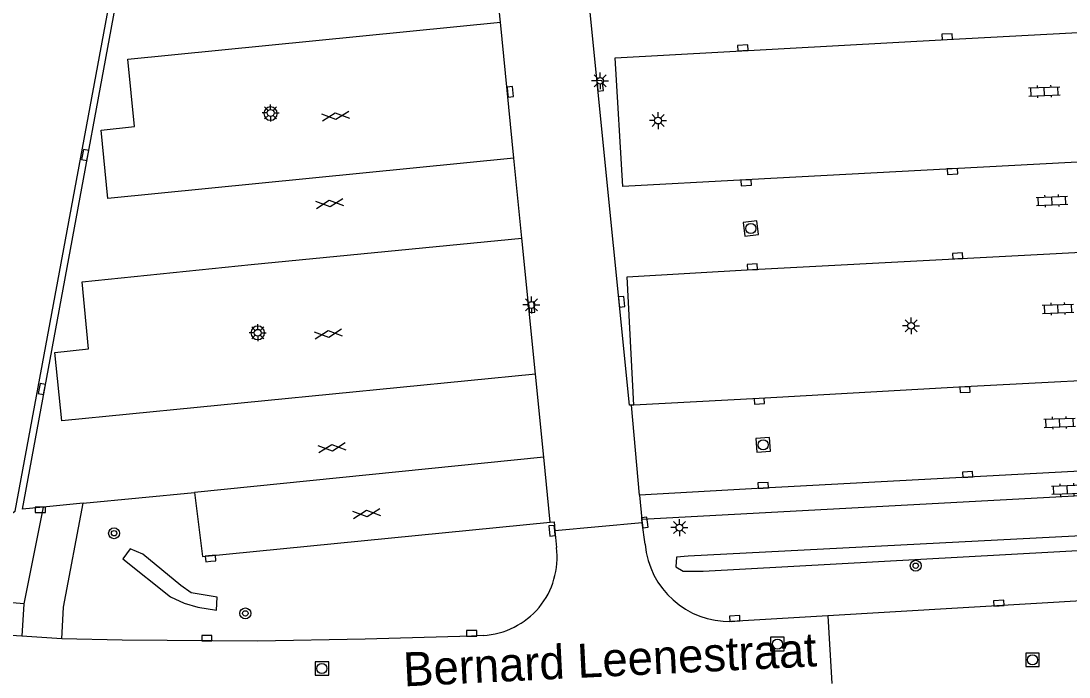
# Model space of a CAD drawing. Extents: x 131000 to 133013, y 393000 to 396501.
# Drawn here: x 132822.8 to 132900, y 394710 to 394758.4 of the extents above; entities that cross this region are included whole.
import ezdxf

# ---------------------------------------------------------------- set-up
doc = ezdxf.new("R2010")
doc.units = 0
for name, color, linetype in [('gg-afsc-hekwerk', 7, 'Continuous'), ('gg-anno-openbare ruimte label', 7, 'Continuous'), ('gg-knt-verharding', 7, 'Continuous'), ('gg-knt-verharding nz', 7, 'Continuous'), ('gg-kntw-bovenkant insteek waterloop', 7, 'Continuous'), ('gt-grn-weggrens', 7, 'Continuous'), ('gt-symb-boom', 7, 'Continuous'), ('gt-symb-gesloten verharding', 7, 'Continuous'), ('gt-symb-klinker verharding', 7, 'Continuous'), ('gt-symb-kolk', 7, 'Continuous'), ('gt-symb-lichtmast', 7, 'Continuous'), ('gt-symb-rioolschacht', 7, 'Continuous')]:
    doc.layers.add(name, color=color, linetype=linetype)

# ---------------------------------------------------------------- blocks, each defined once
blk = doc.blocks.new('gt0-LMAST')
at = {"layer": 'gt-symb-lichtmast'}
for p, q in [((-0.182, 0.173), (-0.447, 0.438)), ((-0.005, 0.246), (-0.005, 0.621)), ((0.172, 0.173), (0.437, 0.438)), ((-0.255, -0.004), (-0.63, -0.004)), ((-0.182, -0.181), (-0.447, -0.446)), ((-0.005, -0.254), (-0.005, -0.629)), ((0.437, -0.446), (0.172, -0.181)), ((0.245, -0.004), (0.62, -0.004))]:
    blk.add_line(p, q, dxfattribs=at)
blk.add_circle((-0.005, -0.004), 0.25, dxfattribs=at)
blk = doc.blocks.new('gt0-KL1')
at = {"layer": 'gt-symb-klinker verharding'}
for p, q in [((-1.15, 0.3), (1.15, 0.3)), ((-1, -0.3), (-1, 0.3)), ((-0.5, 0.3), (-0.5, 0.45)), ((0, -0.3), (0, 0.3)), ((0.5, 0.3), (0.5, 0.45)), ((1, -0.3), (1, 0.3)), ((-1.15, -0.3), (1.15, -0.3)), ((-0.5, -0.45), (-0.5, -0.3)), ((0.5, -0.45), (0.5, -0.3))]:
    blk.add_line(p, q, dxfattribs=at)
blk = doc.blocks.new('gt0-KOLK')
at = {"layer": 'gt-symb-kolk'}
blk.add_lwpolyline([(0, 0), (0.375, 0), (0.375, 0.4), (-0.375, 0.4), (-0.375, 0), (0, 0)], dxfattribs=at)
blk = doc.blocks.new('gt0-RS')
at = {"layer": 'gt-symb-rioolschacht'}
blk.add_lwpolyline([(-0.5, -0.5), (0.5, -0.5), (0.5, 0.5), (-0.5, 0.5)], close=True, dxfattribs=at)
blk.add_circle((0, 0), 0.375, dxfattribs=at)
blk = doc.blocks.new('gt0-BOOM')
at = {"layer": 'gt-symb-boom'}
for radius in [0.4, 0.2]:
    blk.add_circle((0, 0), radius, dxfattribs=at)
blk = doc.blocks.new('gt0-GESVH1')
at = {"layer": 'gt-symb-gesloten verharding'}
for p, q in [((-0.992, -0.261), (0.008, 0.239)), ((0.008, -0.261), (-0.992, 0.239)), ((0.008, 0.239), (1.008, -0.261)), ((1.008, 0.239), (0.008, -0.261))]:
    blk.add_line(p, q, dxfattribs=at)

msp = doc.modelspace()

# ---------------------------------------------------------------- linework, layer by layer
at = {"layer": 'gg-afsc-hekwerk'}
msp.add_lwpolyline([(132817.168, 394718.976), (132822.321, 394722.252), (132832.129, 394775.124)], dxfattribs=at)
at = {"layer": 'gg-knt-verharding'}
for p, q in [((132858.071, 394758.291), (132857.485, 394764.177)), ((132859.07, 394748.266), (132858.071, 394758.291)), ((132859.658, 394742.366), (132859.07, 394748.266)), ((132860.657, 394732.343), (132859.658, 394742.366)), ((132861.264, 394726.244), (132860.657, 394732.343)), ((132861.742, 394721.451), (132861.264, 394726.244)), ((132949.264, 394726.02), (132868.484, 394721.638)), ((132827.331, 394722.84), (132835.549, 394723.628)), ((132824.39, 394722.558), (132822.958, 394715.434)), ((132827.331, 394722.84), (132824.39, 394722.558)), ((132868.506, 394721.399), (132868.484, 394721.638)), ((132862.081, 394720.813), (132862.193, 394719.581)), ((132868.728, 394719.823), (132868.506, 394721.399)), ((132906.809, 394715.99), (132882.187, 394714.543)), ((132882.187, 394714.543), (132875.098, 394714.128)), ((132882.187, 394714.543), (132882.486, 394709.563)), ((132825.77, 394712.855), (132822.811, 394713.037))]:
    msp.add_line(p, q, dxfattribs=at)
for points in [[(132824.39, 394722.558), (132822.862, 394722.412), (132833.116, 394777.842)], [(132835.549, 394723.628), (132836.118, 394718.906), (132861.742, 394721.451)], [(132825.77, 394712.855), (132825.891, 394715.186), (132827.331, 394722.84)], [(132861.742, 394721.451), (132862.02, 394721.479), (132862.081, 394720.813)], [(132822.958, 394715.434), (132817.365, 394715.916), (132811.556, 394716.648), (132811.259, 394714.233)], [(132822.811, 394713.037), (132819.984, 394713.21), (132814.288, 394713.802)], [(132856.806, 394713.104), (132855.952, 394713.055), (132848.117, 394712.814), (132840.184, 394712.68), (132830.218, 394712.741), (132825.77, 394712.855)]]:
    msp.add_lwpolyline(points, dxfattribs=at)
for centre, radius, start, end in [((132841.136, 394751.56), 0.493, 0, 180), ((132841.136, 394751.56), 0.493, 180, 0), ((132840.198, 394735.399), 0.502, 0, 180), ((132840.198, 394735.399), 0.502, 180, 0), ((132856.504, 394718.834), 5.737, 273.01276, 7.48582), ((132874.933, 394720.354), 6.228, 184.88853, 271.51584)]:
    msp.add_arc(centre, radius, start, end, dxfattribs=at)
at = {"layer": 'gg-knt-verharding nz'}
for p, q in [((132867.886, 394730.072), (132867.714, 394730.063)), ((132868.322, 394723.432), (132867.714, 394730.063)), ((132861.264, 394726.244), (132835.549, 394723.628)), ((132868.322, 394723.432), (132868.484, 394721.638))]:
    msp.add_line(p, q, dxfattribs=at)
for points in [[(132867.714, 394730.063), (132867.713, 394730.076), (132867.577, 394730.065), (132865.215, 394753.588), (132863.902, 394766.921), (132864.438, 394766.955)], [(132866.524, 394755.671), (132890.984, 394757.015), (132906.116, 394757.815), (132921.247, 394758.661), (132942.714, 394759.779), (132943.212, 394750.3), (132921.699, 394749.137), (132906.56, 394748.288), (132891.355, 394747.493), (132876.157, 394746.661), (132867.078, 394746.181), (132866.524, 394755.671)], [(132859.07, 394748.266), (132829.151, 394745.301), (132828.662, 394750.334), (132831.126, 394750.597), (132830.627, 394755.569), (132858.071, 394758.291)], [(132867.886, 394730.072), (132867.409, 394739.529), (132876.631, 394740.055), (132906.909, 394741.669), (132922.096, 394742.509), (132937.293, 394743.327), (132943.557, 394743.649), (132944.065, 394734.189), (132937.804, 394733.833), (132922.546, 394733.026), (132907.387, 394732.193), (132892.279, 394731.411), (132877.125, 394730.565), (132867.886, 394730.072)], [(132860.657, 394732.343), (132825.774, 394728.907), (132825.261, 394733.95), (132827.724, 394734.208), (132827.257, 394739.167), (132839.723, 394740.441), (132859.658, 394742.366)], [(132949.468, 394727.83), (132938.147, 394727.202), (132922.952, 394726.404), (132907.627, 394725.565), (132877.434, 394723.959), (132868.322, 394723.432)]]:
    msp.add_lwpolyline(points, dxfattribs=at)
at = {"layer": 'gg-kntw-bovenkant insteek waterloop'}
for points in [[(132871.909, 394718.936), (132871.028, 394718.865), (132871.002, 394718.146), (132871.523, 394717.839), (132872.998, 394717.827), (132901.938, 394719.426), (132923.686, 394720.872), (132945.594, 394721.781), (132946.106, 394722.117), (132946.208, 394722.632), (132945.853, 394722.908), (132901.814, 394720.499), (132871.909, 394718.936)], [(132837.158, 394714.96), (132837.208, 394715.919), (132835.298, 394716.239), (132834.54, 394716.79), (132831.726, 394719.08), (132830.798, 394719.473), (132830.27, 394718.743), (132833.78, 394715.95), (132834.766, 394715.477), (132835.782, 394715.172), (132837.158, 394714.96)]]:
    msp.add_lwpolyline(points, dxfattribs=at)
at = {"layer": 'gt-grn-weggrens'}
for p, q in [((132868.506, 394721.399), (132862.081, 394720.813)), ((132822.958, 394715.434), (132822.811, 394713.037))]:
    msp.add_line(p, q, dxfattribs=at)

# ---------------------------------------------------------------- block references
at = {"layer": 'gt-symb-boom'}
for p in [(132829.613, 394720.629), (132888.659, 394718.236), (132839.282, 394714.724)]:
    msp.add_blockref('gt0-BOOM', p, dxfattribs=at)
at = {"layer": 'gt-symb-gesloten verharding'}
for p, rotation in [((132845.924, 394751.375), 5.220361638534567), ((132845.483, 394744.936), 6.030008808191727), ((132845.395, 394735.321), 6.030008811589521), ((132845.66, 394726.942), 6.030008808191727), ((132848.218, 394722.09), 6.030008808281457)]:
    msp.add_blockref('gt0-GESVH1', p, dxfattribs=dict(at, rotation=rotation))
at = {"layer": 'gt-symb-klinker verharding'}
for p, rotation in [((132898.137, 394753.19), 2.3501595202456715), ((132898.697, 394745.125), 2.3501595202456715), ((132899.145, 394737.173), 2.3501595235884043), ((132899.257, 394728.772), 2.3501595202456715), ((132899.817, 394723.844), 2.350159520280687)]:
    msp.add_blockref('gt0-KL1', p, dxfattribs=dict(at, rotation=rotation))
at = {"layer": 'gt-symb-kolk'}
for p, rotation in [((132890.984, 394757.015), 3.027632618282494), ((132875.937, 394756.194), 3.124767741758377), ((132865.215, 394753.588), -84.30145138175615), ((132858.593, 394753.139), -84.37493991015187), ((132827.68, 394748.464), 79.51061018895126), ((132891.355, 394747.493), -177.00460300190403), ((132876.157, 394746.661), -176.86717398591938), ((132891.762, 394740.867), 3.035691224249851), ((132876.631, 394740.055), 3.075982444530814), ((132860.168, 394737.263), -84.37493990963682), ((132866.804, 394737.672), -84.19626657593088), ((132824.492, 394731.223), 79.51061018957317), ((132892.279, 394731.411), -177.0372576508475), ((132877.125, 394730.565), -176.81076957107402), ((132892.494, 394724.761), 3.04374971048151), ((132877.434, 394723.959), 3.0518080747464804), ((132868.506, 394721.399), -82.44855404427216), ((132862.072, 394720.828), 95.14766758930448), ((132836.743, 394718.569), 5.510976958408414), ((132894.794, 394715.277), 3.358878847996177), ((132875.342, 394714.141), 3.3588788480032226)]:
    msp.add_blockref('gt0-KOLK', p, dxfattribs=dict(at, rotation=rotation))
for p in [(132824.185, 394722.163), (132836.443, 394712.697), (132855.952, 394713.055)]:
    msp.add_blockref('gt0-KOLK', p, dxfattribs=at)
at = {"layer": 'gt-symb-lichtmast'}
for p in [(132865.42, 394753.972), (132841.152, 394751.603), (132869.683, 394751.043), (132860.355, 394737.456), (132888.322, 394735.917), (132840.198, 394735.407), (132871.259, 394721.048)]:
    msp.add_blockref('gt0-LMAST', p, dxfattribs=at)
at = {"layer": 'gt-symb-rioolschacht'}
for p, rotation in [((132876.512, 394743.084), 7.290162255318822), ((132877.424, 394727.141), -85.38714514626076)]:
    msp.add_blockref('gt0-RS', p, dxfattribs=dict(at, rotation=rotation))
for p in [(132878.473, 394712.461), (132897.259, 394711.301), (132844.921, 394710.66)]:
    msp.add_blockref('gt0-RS', p, dxfattribs=at)

# ---------------------------------------------------------------- texts
at = {"layer": 'gg-anno-openbare ruimte label'}
msp.add_text('Bernard Leenestraat', height=2.5, rotation=2.8, dxfattribs=at).set_placement((132850.973, 394709.339))

doc.saveas('drawing.dxf')
